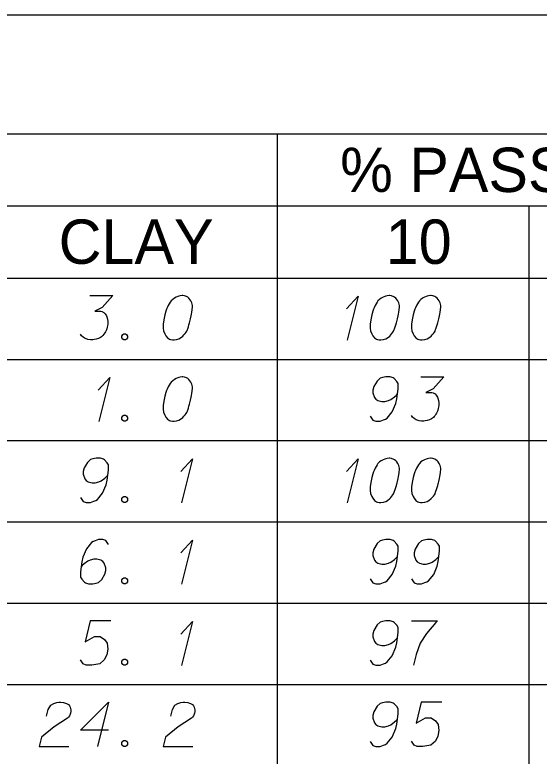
# Model space of a CAD drawing. Extents: x 2074207 to 2076812, y 516372 to 523312.
# Drawn here: x 2076621.8 to 2076678.5, y 518799.6 to 518879.8 of the extents above; entities that cross this region are included whole.
import ezdxf

# ---------------------------------------------------------------- set-up
doc = ezdxf.new("R2010")
doc.units = 0
for name, color, linetype in [('Prop DirtTable_ Soil Test Results - Outline (Major)', 7, 'Continuous'), ('Prop DirtTable_ Soil Test Results - Outline (Minor)', 7, 'Continuous'), ('Prop DirtTable_ Soil Test Results - Tx (Header - Small)', 7, 'Continuous'), ('Prop DirtTable_ Soil Test Results - Tx (Sample Data)', 7, 'Continuous')]:
    doc.layers.add(name, color=color, linetype=linetype)

msp = doc.modelspace()

# ---------------------------------------------------------------- linework, layer by layer
at = {"layer": 'Prop DirtTable_ Soil Test Results - Outline (Major)'}
for p, q in [((2076260.609, 518879.828), (2076811.903, 518879.828)), ((2076260.609, 518851.343), (2076811.903, 518851.343)), ((2076260.609, 518851.343), (2076811.903, 518851.343))]:
    msp.add_line(p, q, dxfattribs=at)
at = {"layer": 'Prop DirtTable_ Soil Test Results - Outline (Minor)'}
for p, q in [((2076260.609, 518866.943), (2076811.903, 518866.943)), ((2076650.154, 518866.943), (2076650.154, 518842.543)), ((2076526.074, 518859.143), (2076731.93, 518859.143)), ((2076677.413, 518859.143), (2076677.413, 518842.543)), ((2076260.609, 518842.543), (2076811.903, 518842.543)), ((2076260.609, 518842.543), (2076811.903, 518842.543)), ((2076650.154, 518842.543), (2076650.154, 518833.743)), ((2076677.413, 518842.543), (2076677.413, 518833.743)), ((2076260.609, 518833.743), (2076811.903, 518833.743)), ((2076260.609, 518833.743), (2076811.903, 518833.743)), ((2076650.154, 518833.743), (2076650.154, 518824.943)), ((2076677.413, 518833.743), (2076677.413, 518824.943)), ((2076260.609, 518824.943), (2076811.903, 518824.943)), ((2076260.609, 518824.943), (2076811.903, 518824.943)), ((2076650.154, 518824.943), (2076650.154, 518816.143)), ((2076677.413, 518824.943), (2076677.413, 518816.143)), ((2076260.609, 518816.143), (2076811.903, 518816.143)), ((2076260.609, 518816.143), (2076811.903, 518816.143)), ((2076650.154, 518816.143), (2076650.154, 518807.343)), ((2076677.413, 518816.143), (2076677.413, 518807.343)), ((2076260.609, 518807.343), (2076811.903, 518807.343)), ((2076260.609, 518807.343), (2076811.903, 518807.343)), ((2076650.154, 518807.343), (2076650.154, 518798.543)), ((2076677.413, 518807.343), (2076677.413, 518798.543))]:
    msp.add_line(p, q, dxfattribs=at)
at = {"layer": 'Prop DirtTable_ Soil Test Results - Tx (Sample Data)'}
for points in [[(2076629.899, 518849.45), (2076632.368, 518849.45), (2076631.204, 518848.165), (2076630.428, 518847.749), (2076631.063, 518847.749), (2076631.204, 518847.711), (2076631.274, 518847.673), (2076631.345, 518847.635), (2076631.415, 518847.598), (2076631.557, 518847.484), (2076631.627, 518847.371), (2076631.698, 518847.258), (2076631.733, 518847.144), (2076631.803, 518846.88), (2076631.839, 518846.653), (2076631.839, 518846.539), (2076631.839, 518846.388), (2076631.803, 518846.161), (2076631.768, 518846.01), (2076631.733, 518845.859), (2076631.698, 518845.746), (2076631.662, 518845.67), (2076631.627, 518845.595), (2076631.592, 518845.519), (2076631.521, 518845.406), (2076631.415, 518845.254), (2076631.31, 518845.141), (2076631.239, 518845.065), (2076631.133, 518844.99), (2076631.027, 518844.914), (2076630.886, 518844.839), (2076630.816, 518844.801), (2076630.569, 518844.725), (2076630.357, 518844.687), (2076630.216, 518844.65), (2076629.969, 518844.65), (2076629.687, 518844.687), (2076629.581, 518844.725), (2076629.475, 518844.763), (2076629.369, 518844.801), (2076629.264, 518844.876), (2076629.158, 518844.952), (2076628.981, 518845.103), (2076628.876, 518845.254)], [(2076639.952, 518849.45), (2076639.882, 518849.45), (2076639.67, 518849.412), (2076639.529, 518849.374), (2076639.423, 518849.336), (2076639.247, 518849.261), (2076639.035, 518849.147), (2076638.859, 518849.034), (2076638.682, 518848.883), (2076638.576, 518848.732), (2076638.471, 518848.543), (2076638.365, 518848.354), (2076638.259, 518848.127), (2076638.188, 518847.976), (2076638.118, 518847.749), (2076638.012, 518847.371), (2076637.906, 518846.804), (2076637.836, 518846.35), (2076637.836, 518845.935), (2076637.871, 518845.632), (2076638.012, 518845.292), (2076638.118, 518845.103), (2076638.294, 518844.876), (2076638.506, 518844.725), (2076638.612, 518844.687), (2076638.823, 518844.65), (2076639, 518844.65), (2076639.282, 518844.687), (2076639.529, 518844.763), (2076639.705, 518844.876), (2076639.952, 518845.065), (2076640.058, 518845.179), (2076640.199, 518845.33), (2076640.305, 518845.481), (2076640.375, 518845.595), (2076640.446, 518845.783), (2076640.481, 518845.859), (2076640.552, 518846.048), (2076640.622, 518846.275), (2076640.693, 518846.502), (2076640.728, 518846.653), (2076640.763, 518846.766), (2076640.799, 518846.917), (2076640.869, 518847.258), (2076640.905, 518847.446), (2076640.94, 518847.635), (2076640.975, 518847.9), (2076641.01, 518848.24), (2076641.01, 518848.354), (2076640.975, 518848.505), (2076640.94, 518848.656), (2076640.834, 518848.883), (2076640.728, 518849.034), (2076640.622, 518849.147), (2076640.481, 518849.261), (2076640.34, 518849.336), (2076640.234, 518849.374), (2076640.129, 518849.412), (2076639.952, 518849.45)], [(2076657.66, 518848.013), (2076658.93, 518849.374), (2076657.731, 518844.612)], [(2076662.352, 518849.45), (2076662.282, 518849.45), (2076662.07, 518849.412), (2076661.929, 518849.374), (2076661.823, 518849.336), (2076661.647, 518849.261), (2076661.435, 518849.147), (2076661.259, 518849.034), (2076661.082, 518848.883), (2076660.976, 518848.732), (2076660.871, 518848.543), (2076660.765, 518848.354), (2076660.659, 518848.127), (2076660.588, 518847.976), (2076660.518, 518847.749), (2076660.412, 518847.371), (2076660.306, 518846.804), (2076660.236, 518846.35), (2076660.236, 518845.935), (2076660.271, 518845.632), (2076660.412, 518845.292), (2076660.518, 518845.103), (2076660.694, 518844.876), (2076660.906, 518844.725), (2076661.012, 518844.687), (2076661.223, 518844.65), (2076661.4, 518844.65), (2076661.682, 518844.687), (2076661.929, 518844.763), (2076662.105, 518844.876), (2076662.352, 518845.065), (2076662.458, 518845.179), (2076662.599, 518845.33), (2076662.705, 518845.481), (2076662.775, 518845.595), (2076662.846, 518845.783), (2076662.881, 518845.859), (2076662.952, 518846.048), (2076663.022, 518846.275), (2076663.093, 518846.502), (2076663.128, 518846.653), (2076663.163, 518846.766), (2076663.199, 518846.917), (2076663.269, 518847.258), (2076663.305, 518847.446), (2076663.34, 518847.635), (2076663.375, 518847.9), (2076663.41, 518848.24), (2076663.41, 518848.354), (2076663.375, 518848.505), (2076663.34, 518848.656), (2076663.234, 518848.883), (2076663.128, 518849.034), (2076663.022, 518849.147), (2076662.881, 518849.261), (2076662.74, 518849.336), (2076662.634, 518849.374), (2076662.529, 518849.412), (2076662.352, 518849.45)], [(2076666.832, 518849.45), (2076666.762, 518849.45), (2076666.55, 518849.412), (2076666.409, 518849.374), (2076666.303, 518849.336), (2076666.127, 518849.261), (2076665.915, 518849.147), (2076665.739, 518849.034), (2076665.562, 518848.883), (2076665.456, 518848.732), (2076665.351, 518848.543), (2076665.245, 518848.354), (2076665.139, 518848.127), (2076665.068, 518847.976), (2076664.998, 518847.749), (2076664.892, 518847.371), (2076664.786, 518846.804), (2076664.716, 518846.35), (2076664.716, 518845.935), (2076664.751, 518845.632), (2076664.892, 518845.292), (2076664.998, 518845.103), (2076665.174, 518844.876), (2076665.386, 518844.725), (2076665.492, 518844.687), (2076665.703, 518844.65), (2076665.88, 518844.65), (2076666.162, 518844.687), (2076666.409, 518844.763), (2076666.585, 518844.876), (2076666.832, 518845.065), (2076666.938, 518845.179), (2076667.079, 518845.33), (2076667.185, 518845.481), (2076667.255, 518845.595), (2076667.326, 518845.783), (2076667.361, 518845.859), (2076667.432, 518846.048), (2076667.502, 518846.275), (2076667.573, 518846.502), (2076667.608, 518846.653), (2076667.643, 518846.766), (2076667.679, 518846.917), (2076667.749, 518847.258), (2076667.785, 518847.446), (2076667.82, 518847.635), (2076667.855, 518847.9), (2076667.89, 518848.24), (2076667.89, 518848.354), (2076667.855, 518848.505), (2076667.82, 518848.656), (2076667.714, 518848.883), (2076667.608, 518849.034), (2076667.502, 518849.147), (2076667.361, 518849.261), (2076667.22, 518849.336), (2076667.114, 518849.374), (2076667.009, 518849.412), (2076666.832, 518849.45)], [(2076633.567, 518845.292), (2076633.744, 518845.292), (2076633.849, 518845.217), (2076633.955, 518845.065), (2076633.955, 518844.876), (2076633.849, 518844.725), (2076633.744, 518844.65), (2076633.567, 518844.65), (2076633.461, 518844.725), (2076633.356, 518844.876), (2076633.356, 518845.065), (2076633.461, 518845.217), (2076633.567, 518845.292)], [(2076630.78, 518839.213), (2076632.05, 518840.574), (2076630.851, 518835.812)], [(2076639.952, 518840.65), (2076639.882, 518840.65), (2076639.67, 518840.612), (2076639.529, 518840.574), (2076639.423, 518840.536), (2076639.247, 518840.461), (2076639.035, 518840.347), (2076638.859, 518840.234), (2076638.682, 518840.083), (2076638.576, 518839.932), (2076638.471, 518839.743), (2076638.365, 518839.554), (2076638.259, 518839.327), (2076638.188, 518839.176), (2076638.118, 518838.949), (2076638.012, 518838.571), (2076637.906, 518838.004), (2076637.836, 518837.55), (2076637.836, 518837.135), (2076637.871, 518836.832), (2076638.012, 518836.492), (2076638.118, 518836.303), (2076638.294, 518836.076), (2076638.506, 518835.925), (2076638.612, 518835.887), (2076638.823, 518835.85), (2076639, 518835.85), (2076639.282, 518835.887), (2076639.529, 518835.963), (2076639.705, 518836.076), (2076639.952, 518836.265), (2076640.058, 518836.379), (2076640.199, 518836.53), (2076640.305, 518836.681), (2076640.375, 518836.795), (2076640.446, 518836.983), (2076640.481, 518837.059), (2076640.552, 518837.248), (2076640.622, 518837.475), (2076640.693, 518837.702), (2076640.728, 518837.853), (2076640.763, 518837.966), (2076640.799, 518838.117), (2076640.869, 518838.458), (2076640.905, 518838.646), (2076640.94, 518838.835), (2076640.975, 518839.1), (2076641.01, 518839.44), (2076641.01, 518839.554), (2076640.975, 518839.705), (2076640.94, 518839.856), (2076640.834, 518840.083), (2076640.728, 518840.234), (2076640.622, 518840.347), (2076640.481, 518840.461), (2076640.34, 518840.536), (2076640.234, 518840.574), (2076640.129, 518840.612), (2076639.952, 518840.65)], [(2076660.236, 518836.379), (2076660.518, 518835.963), (2076660.835, 518835.85), (2076661.329, 518835.85), (2076661.682, 518836.001), (2076661.894, 518836.076), (2076662.07, 518836.19), (2076662.634, 518836.87), (2076663.022, 518837.777), (2076663.128, 518838.269), (2076663.269, 518839.365), (2076663.269, 518839.932), (2076663.128, 518840.158), (2076662.846, 518840.461), (2076662.74, 518840.536), (2076662.387, 518840.65), (2076661.929, 518840.65), (2076661.576, 518840.574), (2076661.329, 518840.498), (2076660.976, 518840.196), (2076660.624, 518839.591), (2076660.518, 518839.213), (2076660.518, 518838.911), (2076660.694, 518838.42), (2076660.835, 518838.231), (2076661.082, 518838.08), (2076661.506, 518837.966), (2076661.823, 518837.966), (2076662.211, 518838.08), (2076662.458, 518838.193), (2076662.881, 518838.495), (2076663.093, 518838.684), (2076663.199, 518838.798)], [(2076665.739, 518840.65), (2076668.208, 518840.65), (2076667.044, 518839.365), (2076666.268, 518838.949), (2076666.903, 518838.949), (2076667.044, 518838.911), (2076667.114, 518838.873), (2076667.185, 518838.835), (2076667.255, 518838.798), (2076667.397, 518838.684), (2076667.467, 518838.571), (2076667.538, 518838.458), (2076667.573, 518838.344), (2076667.643, 518838.08), (2076667.679, 518837.853), (2076667.679, 518837.739), (2076667.679, 518837.588), (2076667.643, 518837.361), (2076667.608, 518837.21), (2076667.573, 518837.059), (2076667.538, 518836.946), (2076667.502, 518836.87), (2076667.467, 518836.795), (2076667.432, 518836.719), (2076667.361, 518836.606), (2076667.255, 518836.454), (2076667.15, 518836.341), (2076667.079, 518836.265), (2076666.973, 518836.19), (2076666.867, 518836.114), (2076666.726, 518836.039), (2076666.656, 518836.001), (2076666.409, 518835.925), (2076666.197, 518835.887), (2076666.056, 518835.85), (2076665.809, 518835.85), (2076665.527, 518835.887), (2076665.421, 518835.925), (2076665.315, 518835.963), (2076665.209, 518836.001), (2076665.104, 518836.076), (2076664.998, 518836.152), (2076664.821, 518836.303), (2076664.716, 518836.454)], [(2076633.567, 518836.492), (2076633.744, 518836.492), (2076633.849, 518836.417), (2076633.955, 518836.265), (2076633.955, 518836.076), (2076633.849, 518835.925), (2076633.744, 518835.85), (2076633.567, 518835.85), (2076633.461, 518835.925), (2076633.356, 518836.076), (2076633.356, 518836.265), (2076633.461, 518836.417), (2076633.567, 518836.492)], [(2076628.876, 518827.579), (2076629.158, 518827.163), (2076629.475, 518827.05), (2076629.969, 518827.05), (2076630.322, 518827.201), (2076630.534, 518827.276), (2076630.71, 518827.39), (2076631.274, 518828.07), (2076631.662, 518828.977), (2076631.768, 518829.469), (2076631.909, 518830.565), (2076631.909, 518831.132), (2076631.768, 518831.358), (2076631.486, 518831.661), (2076631.38, 518831.736), (2076631.027, 518831.85), (2076630.569, 518831.85), (2076630.216, 518831.774), (2076629.969, 518831.698), (2076629.616, 518831.396), (2076629.264, 518830.791), (2076629.158, 518830.413), (2076629.158, 518830.111), (2076629.334, 518829.62), (2076629.475, 518829.431), (2076629.722, 518829.28), (2076630.146, 518829.166), (2076630.463, 518829.166), (2076630.851, 518829.28), (2076631.098, 518829.393), (2076631.521, 518829.695), (2076631.733, 518829.884), (2076631.839, 518829.998)], [(2076662.352, 518831.85), (2076662.282, 518831.85), (2076662.07, 518831.812), (2076661.929, 518831.774), (2076661.823, 518831.736), (2076661.647, 518831.661), (2076661.435, 518831.547), (2076661.259, 518831.434), (2076661.082, 518831.283), (2076660.976, 518831.132), (2076660.871, 518830.943), (2076660.765, 518830.754), (2076660.659, 518830.527), (2076660.588, 518830.376), (2076660.518, 518830.149), (2076660.412, 518829.771), (2076660.306, 518829.204), (2076660.236, 518828.75), (2076660.236, 518828.335), (2076660.271, 518828.032), (2076660.412, 518827.692), (2076660.518, 518827.503), (2076660.694, 518827.276), (2076660.906, 518827.125), (2076661.012, 518827.087), (2076661.223, 518827.05), (2076661.4, 518827.05), (2076661.682, 518827.087), (2076661.929, 518827.163), (2076662.105, 518827.276), (2076662.352, 518827.465), (2076662.458, 518827.579), (2076662.599, 518827.73), (2076662.705, 518827.881), (2076662.775, 518827.995), (2076662.846, 518828.183), (2076662.881, 518828.259), (2076662.952, 518828.448), (2076663.022, 518828.675), (2076663.093, 518828.902), (2076663.128, 518829.053), (2076663.163, 518829.166), (2076663.199, 518829.317), (2076663.269, 518829.658), (2076663.305, 518829.846), (2076663.34, 518830.035), (2076663.375, 518830.3), (2076663.41, 518830.64), (2076663.41, 518830.754), (2076663.375, 518830.905), (2076663.34, 518831.056), (2076663.234, 518831.283), (2076663.128, 518831.434), (2076663.022, 518831.547), (2076662.881, 518831.661), (2076662.74, 518831.736), (2076662.634, 518831.774), (2076662.529, 518831.812), (2076662.352, 518831.85)], [(2076666.832, 518831.85), (2076666.762, 518831.85), (2076666.55, 518831.812), (2076666.409, 518831.774), (2076666.303, 518831.736), (2076666.127, 518831.661), (2076665.915, 518831.547), (2076665.739, 518831.434), (2076665.562, 518831.283), (2076665.456, 518831.132), (2076665.351, 518830.943), (2076665.245, 518830.754), (2076665.139, 518830.527), (2076665.068, 518830.376), (2076664.998, 518830.149), (2076664.892, 518829.771), (2076664.786, 518829.204), (2076664.716, 518828.75), (2076664.716, 518828.335), (2076664.751, 518828.032), (2076664.892, 518827.692), (2076664.998, 518827.503), (2076665.174, 518827.276), (2076665.386, 518827.125), (2076665.492, 518827.087), (2076665.703, 518827.05), (2076665.88, 518827.05), (2076666.162, 518827.087), (2076666.409, 518827.163), (2076666.585, 518827.276), (2076666.832, 518827.465), (2076666.938, 518827.579), (2076667.079, 518827.73), (2076667.185, 518827.881), (2076667.255, 518827.995), (2076667.326, 518828.183), (2076667.361, 518828.259), (2076667.432, 518828.448), (2076667.502, 518828.675), (2076667.573, 518828.902), (2076667.608, 518829.053), (2076667.643, 518829.166), (2076667.679, 518829.317), (2076667.749, 518829.658), (2076667.785, 518829.846), (2076667.82, 518830.035), (2076667.855, 518830.3), (2076667.89, 518830.64), (2076667.89, 518830.754), (2076667.855, 518830.905), (2076667.82, 518831.056), (2076667.714, 518831.283), (2076667.608, 518831.434), (2076667.502, 518831.547), (2076667.361, 518831.661), (2076667.22, 518831.736), (2076667.114, 518831.774), (2076667.009, 518831.812), (2076666.832, 518831.85)], [(2076639.74, 518830.413), (2076641.01, 518831.774), (2076639.811, 518827.012)], [(2076657.66, 518830.413), (2076658.93, 518831.774), (2076657.731, 518827.012)], [(2076633.567, 518827.692), (2076633.744, 518827.692), (2076633.849, 518827.617), (2076633.955, 518827.465), (2076633.955, 518827.276), (2076633.849, 518827.125), (2076633.744, 518827.05), (2076633.567, 518827.05), (2076633.461, 518827.125), (2076633.356, 518827.276), (2076633.356, 518827.465), (2076633.461, 518827.617), (2076633.567, 518827.692)], [(2076631.909, 518822.521), (2076631.627, 518822.936), (2076631.31, 518823.05), (2076630.816, 518823.05), (2076630.463, 518822.898), (2076630.251, 518822.823), (2076630.075, 518822.709), (2076629.511, 518822.029), (2076629.123, 518821.122), (2076629.017, 518820.631), (2076628.876, 518819.535), (2076628.876, 518818.968), (2076629.017, 518818.741), (2076629.299, 518818.439), (2076629.405, 518818.363), (2076629.758, 518818.25), (2076630.216, 518818.25), (2076630.569, 518818.325), (2076630.816, 518818.401), (2076631.169, 518818.703), (2076631.521, 518819.308), (2076631.627, 518819.686), (2076631.627, 518819.988), (2076631.451, 518820.48), (2076631.31, 518820.669), (2076631.063, 518820.82), (2076630.639, 518820.933), (2076630.322, 518820.933), (2076629.934, 518820.82), (2076629.687, 518820.706), (2076629.264, 518820.404), (2076629.052, 518820.215), (2076628.946, 518820.102)], [(2076660.236, 518818.779), (2076660.518, 518818.363), (2076660.835, 518818.25), (2076661.329, 518818.25), (2076661.682, 518818.401), (2076661.894, 518818.476), (2076662.07, 518818.59), (2076662.634, 518819.27), (2076663.022, 518820.177), (2076663.128, 518820.669), (2076663.269, 518821.765), (2076663.269, 518822.332), (2076663.128, 518822.558), (2076662.846, 518822.861), (2076662.74, 518822.936), (2076662.387, 518823.05), (2076661.929, 518823.05), (2076661.576, 518822.974), (2076661.329, 518822.898), (2076660.976, 518822.596), (2076660.624, 518821.991), (2076660.518, 518821.613), (2076660.518, 518821.311), (2076660.694, 518820.82), (2076660.835, 518820.631), (2076661.082, 518820.48), (2076661.506, 518820.366), (2076661.823, 518820.366), (2076662.211, 518820.48), (2076662.458, 518820.593), (2076662.881, 518820.895), (2076663.093, 518821.084), (2076663.199, 518821.198)], [(2076664.716, 518818.779), (2076664.998, 518818.363), (2076665.315, 518818.25), (2076665.809, 518818.25), (2076666.162, 518818.401), (2076666.374, 518818.476), (2076666.55, 518818.59), (2076667.114, 518819.27), (2076667.502, 518820.177), (2076667.608, 518820.669), (2076667.749, 518821.765), (2076667.749, 518822.332), (2076667.608, 518822.558), (2076667.326, 518822.861), (2076667.22, 518822.936), (2076666.867, 518823.05), (2076666.409, 518823.05), (2076666.056, 518822.974), (2076665.809, 518822.898), (2076665.456, 518822.596), (2076665.104, 518821.991), (2076664.998, 518821.613), (2076664.998, 518821.311), (2076665.174, 518820.82), (2076665.315, 518820.631), (2076665.562, 518820.48), (2076665.986, 518820.366), (2076666.303, 518820.366), (2076666.691, 518820.48), (2076666.938, 518820.593), (2076667.361, 518820.895), (2076667.573, 518821.084), (2076667.679, 518821.198)], [(2076639.74, 518821.613), (2076641.01, 518822.974), (2076639.811, 518818.212)], [(2076633.567, 518818.892), (2076633.744, 518818.892), (2076633.849, 518818.817), (2076633.955, 518818.665), (2076633.955, 518818.476), (2076633.849, 518818.325), (2076633.744, 518818.25), (2076633.567, 518818.25), (2076633.461, 518818.325), (2076633.356, 518818.476), (2076633.356, 518818.665), (2076633.461, 518818.817), (2076633.567, 518818.892)], [(2076632.156, 518814.25), (2076629.934, 518814.25), (2076629.369, 518811.982), (2076630.392, 518812.549), (2076630.992, 518812.549), (2076631.486, 518812.209), (2076631.768, 518811.831), (2076631.839, 518811.188), (2076631.733, 518810.546), (2076631.451, 518810.017), (2076630.957, 518809.601), (2076630.11, 518809.45), (2076629.475, 518809.45), (2076629.158, 518809.601), (2076628.876, 518810.017)], [(2076660.236, 518809.979), (2076660.518, 518809.563), (2076660.835, 518809.45), (2076661.329, 518809.45), (2076661.682, 518809.601), (2076661.894, 518809.676), (2076662.07, 518809.79), (2076662.634, 518810.47), (2076663.022, 518811.377), (2076663.128, 518811.869), (2076663.269, 518812.965), (2076663.269, 518813.532), (2076663.128, 518813.758), (2076662.846, 518814.061), (2076662.74, 518814.136), (2076662.387, 518814.25), (2076661.929, 518814.25), (2076661.576, 518814.174), (2076661.329, 518814.098), (2076660.976, 518813.796), (2076660.624, 518813.191), (2076660.518, 518812.813), (2076660.518, 518812.511), (2076660.694, 518812.02), (2076660.835, 518811.831), (2076661.082, 518811.68), (2076661.506, 518811.566), (2076661.823, 518811.566), (2076662.211, 518811.68), (2076662.458, 518811.793), (2076662.881, 518812.095), (2076663.093, 518812.284), (2076663.199, 518812.398)], [(2076664.716, 518814.25), (2076667.538, 518814.25), (2076667.361, 518814.061), (2076666.338, 518812.889), (2076665.633, 518811.831), (2076665.209, 518810.583), (2076664.927, 518809.45)], [(2076639.74, 518812.813), (2076641.01, 518814.174), (2076639.811, 518809.412)], [(2076633.567, 518810.092), (2076633.744, 518810.092), (2076633.849, 518810.017), (2076633.955, 518809.865), (2076633.955, 518809.676), (2076633.849, 518809.525), (2076633.744, 518809.45), (2076633.567, 518809.45), (2076633.461, 518809.525), (2076633.356, 518809.676), (2076633.356, 518809.865), (2076633.461, 518810.017), (2076633.567, 518810.092)], [(2076625.207, 518803.938), (2076625.383, 518804.656), (2076625.666, 518805.109), (2076625.983, 518805.298), (2076626.3, 518805.412), (2076626.547, 518805.45), (2076626.724, 518805.45), (2076627.041, 518805.412), (2076627.253, 518805.336), (2076627.359, 518805.298), (2076627.57, 518805.185), (2076627.676, 518805.034), (2076627.747, 518804.883), (2076627.782, 518804.769), (2076627.817, 518804.618), (2076627.817, 518804.429), (2076627.782, 518804.24), (2076627.747, 518804.127), (2076627.676, 518803.976), (2076627.57, 518803.824), (2076627.465, 518803.711), (2076626.018, 518802.766), (2076624.643, 518801.67), (2076624.396, 518800.65), (2076627.606, 518800.65)], [(2076631.909, 518802.426), (2076628.876, 518802.426), (2076631.909, 518805.45), (2076630.71, 518800.65)], [(2076638.647, 518803.938), (2076638.823, 518804.656), (2076639.106, 518805.109), (2076639.423, 518805.298), (2076639.74, 518805.412), (2076639.987, 518805.45), (2076640.164, 518805.45), (2076640.481, 518805.412), (2076640.693, 518805.336), (2076640.799, 518805.298), (2076641.01, 518805.185), (2076641.116, 518805.034), (2076641.187, 518804.883), (2076641.222, 518804.769), (2076641.257, 518804.618), (2076641.257, 518804.429), (2076641.222, 518804.24), (2076641.187, 518804.127), (2076641.116, 518803.976), (2076641.01, 518803.824), (2076640.905, 518803.711), (2076639.458, 518802.766), (2076638.083, 518801.67), (2076637.836, 518800.65), (2076641.046, 518800.65)], [(2076660.236, 518801.179), (2076660.518, 518800.763), (2076660.835, 518800.65), (2076661.329, 518800.65), (2076661.682, 518800.801), (2076661.894, 518800.876), (2076662.07, 518800.99), (2076662.634, 518801.67), (2076663.022, 518802.577), (2076663.128, 518803.069), (2076663.269, 518804.165), (2076663.269, 518804.732), (2076663.128, 518804.958), (2076662.846, 518805.261), (2076662.74, 518805.336), (2076662.387, 518805.45), (2076661.929, 518805.45), (2076661.576, 518805.374), (2076661.329, 518805.298), (2076660.976, 518804.996), (2076660.624, 518804.391), (2076660.518, 518804.013), (2076660.518, 518803.711), (2076660.694, 518803.22), (2076660.835, 518803.031), (2076661.082, 518802.88), (2076661.506, 518802.766), (2076661.823, 518802.766), (2076662.211, 518802.88), (2076662.458, 518802.993), (2076662.881, 518803.295), (2076663.093, 518803.484), (2076663.199, 518803.598)], [(2076667.996, 518805.45), (2076665.774, 518805.45), (2076665.209, 518803.182), (2076666.232, 518803.749), (2076666.832, 518803.749), (2076667.326, 518803.409), (2076667.608, 518803.031), (2076667.679, 518802.388), (2076667.573, 518801.746), (2076667.291, 518801.217), (2076666.797, 518800.801), (2076665.95, 518800.65), (2076665.315, 518800.65), (2076664.998, 518800.801), (2076664.716, 518801.217)], [(2076633.567, 518801.292), (2076633.744, 518801.292), (2076633.849, 518801.217), (2076633.955, 518801.065), (2076633.955, 518800.876), (2076633.849, 518800.725), (2076633.744, 518800.65), (2076633.567, 518800.65), (2076633.461, 518800.725), (2076633.356, 518800.876), (2076633.356, 518801.065), (2076633.461, 518801.217), (2076633.567, 518801.292)]]:
    msp.add_lwpolyline(points, dxfattribs=at)

# ---------------------------------------------------------------- texts
at = {"layer": 'Prop DirtTable_ Soil Test Results - Tx (Header - Small)'}
for s, height, p in [('% PASSING (SIEVES)', 4.79998, (2076656.984, 518860.653)), ('CLAY', 4.8, (2076626.513, 518852.878)), ('10', 4.8, (2076661.92, 518852.878))]:
    msp.add_text(s, height=height, dxfattribs=at).set_placement(p)

doc.saveas('drawing.dxf')
